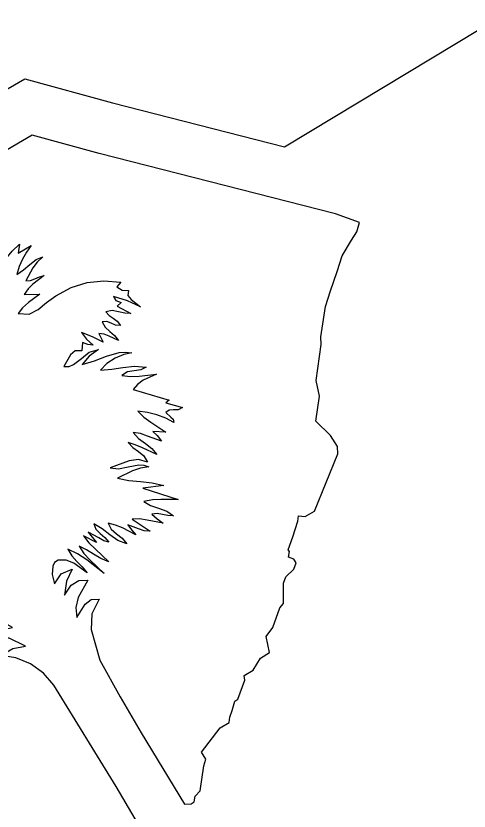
# Model space of a CAD drawing. Extents: x 1581789 to 1622364, y 1043167 to 1103486.
# Drawn here: x 1614229.432 to 1614231.599, y 1085622.206 to 1085626.007 of the extents above; entities that cross this region are included whole.
import ezdxf

# ---------------------------------------------------------------- set-up
doc = ezdxf.new("R2010")
doc.units = 0
doc.layers.add('RD_PD_PatLn2', color=7, linetype='Continuous')

msp = doc.modelspace()

# ---------------------------------------------------------------- linework, layer by layer
at = {"layer": 'RD_PD_PatLn2'}
for p, q in [((1614229.5101, 1085625.437), (1614228.5287, 1085624.8691)), ((1614229.8296, 1085625.3498), (1614229.5101, 1085625.437)), ((1614230.9609, 1085625.0606), (1614229.8296, 1085625.3498)), ((1614231.0748, 1085625.0195), (1614230.9609, 1085625.0606)), ((1614231.0619, 1085624.9752), (1614231.0748, 1085625.0195)), ((1614231.0364, 1085624.9354), (1614231.0619, 1085624.9752)), ((1614230.9923, 1085624.8607), (1614231.0364, 1085624.9354)), ((1614229.4426, 1085624.8723), (1614229.5043, 1085624.9094)), ((1614230.9687, 1085624.7856), (1614230.9923, 1085624.8607)), ((1614230.9356, 1085624.6932), (1614230.9687, 1085624.7856)), ((1614229.4718, 1085624.6753), (1614229.5464, 1085624.6774)), ((1614230.9121, 1085624.618), (1614230.9356, 1085624.6932)), ((1614229.9167, 1085624.6197), (1614229.9811, 1085624.5844)), ((1614230.8908, 1085624.4725), (1614230.9121, 1085624.618)), ((1614230.8924, 1085624.4362), (1614230.8908, 1085624.4725)), ((1614229.7507, 1085624.4456), (1614229.7468, 1085624.4062)), ((1614230.8679, 1085624.2638), (1614230.8924, 1085624.4362)), ((1614230.8839, 1085624.1888), (1614230.8679, 1085624.2638)), ((1614229.9931, 1085624.2211), (1614230.1643, 1085624.1702)), ((1614230.1643, 1085624.1702), (1614230.1488, 1085624.157)), ((1614230.8668, 1085624.0694), (1614230.8839, 1085624.1888)), ((1614230.1488, 1085624.157), (1614230.2287, 1085624.1349)), ((1614230.937, 1085624.0019), (1614230.8668, 1085624.0694)), ((1614230.1495, 1085624.017), (1614230.0869, 1085624.0202)), ((1614230.969, 1085623.9488), (1614230.937, 1085624.0019)), ((1614230.9706, 1085623.9139), (1614230.969, 1085623.9488)), ((1614230.8601, 1085623.6401), (1614230.9706, 1085623.9139)), ((1614230.0394, 1085623.7497), (1614230.2086, 1085623.6956)), ((1614230.8158, 1085623.6134), (1614230.8601, 1085623.6401)), ((1614229.988, 1085623.6017), (1614230.0734, 1085623.544)), ((1614230.7556, 1085623.5169), (1614230.7801, 1085623.5919)), ((1614230.7801, 1085623.5919), (1614230.7831, 1085623.618)), ((1614230.7831, 1085623.618), (1614230.8158, 1085623.6134)), ((1614229.7777, 1085623.5393), (1614229.8176, 1085623.4893)), ((1614230.7341, 1085623.4551), (1614230.7556, 1085623.5169)), ((1614230.7395, 1085623.4462), (1614230.7341, 1085623.4551)), ((1614230.7352, 1085623.4198), (1614230.7395, 1085623.4462)), ((1614230.7608, 1085623.4109), (1614230.7352, 1085623.4198)), ((1614230.7718, 1085623.3926), (1614230.7608, 1085623.4109)), ((1614230.7606, 1085623.3621), (1614230.7718, 1085623.3926)), ((1614229.6047, 1085623.3376), (1614229.6166, 1085623.2921)), ((1614230.7117, 1085623.2961), (1614230.7227, 1085623.3263)), ((1614230.7227, 1085623.3263), (1614230.7606, 1085623.3621)), ((1614230.7111, 1085623.1982), (1614230.7117, 1085623.2961)), ((1614230.6612, 1085623.0841), (1614230.6942, 1085623.1772)), ((1614230.6942, 1085623.1772), (1614230.7111, 1085623.1982)), ((1614230.6288, 1085623.0403), (1614230.6612, 1085623.0841)), ((1614230.6449, 1085622.9639), (1614230.6288, 1085623.0403)), ((1614230.6012, 1085622.9376), (1614230.6449, 1085622.9639)), ((1614230.5669, 1085622.8802), (1614230.6012, 1085622.9376)), ((1614230.5238, 1085622.8543), (1614230.5669, 1085622.8802)), ((1614230.4937, 1085622.7408), (1614230.5262, 1085622.8321)), ((1614230.5262, 1085622.8321), (1614230.5238, 1085622.8543)), ((1614230.4656, 1085622.6873), (1614230.4791, 1085622.732)), ((1614230.4791, 1085622.732), (1614230.4937, 1085622.7408)), ((1614230.455, 1085622.6552), (1614230.4656, 1085622.6873)), ((1614230.4518, 1085622.6295), (1614230.455, 1085622.6552)), ((1614230.3189, 1085622.4884), (1614230.4081, 1085622.6032)), ((1614230.4081, 1085622.6032), (1614230.4518, 1085622.6295)), ((1614230.3398, 1085622.4537), (1614230.3189, 1085622.4884)), ((1614230.3301, 1085622.4221), (1614230.3398, 1085622.4537)), ((1614230.3126, 1085622.3032), (1614230.3301, 1085622.4221)), ((1614230.2891, 1085622.2769), (1614230.3126, 1085622.3032)), ((1614230.285, 1085622.2501), (1614230.2891, 1085622.2769)), ((1614230.2383, 1085622.2386), (1614230.2702, 1085622.2411)), ((1614230.2702, 1085622.2411), (1614230.285, 1085622.2501))]:
    msp.add_line(p, q, dxfattribs=at)
for points in [[(1614221.065, 1085619.5606), (1614226.9104, 1085623.0876), (1614226.8741, 1085623.1206), (1614226.6484, 1085623.047), (1614226.536, 1085623.1238), (1614226.4293, 1085623.1064), (1614226.2742, 1085623.1307), (1614226.0792, 1085623.3321), (1614226.1639, 1085623.9335), (1614226.6131, 1085624.4843), (1614226.6288, 1085624.5912), (1614228.0845, 1085625.3976), (1614228.5993, 1085625.1988), (1614229.4754, 1085625.7058), (1614229.8937, 1085625.5916), (1614230.7163, 1085625.3813), (1614236.8992, 1085629.1077)], [(1614229.2032, 1085624.8879), (1614229.1774, 1085624.8453), (1614229.1654, 1085624.7949), (1614229.1896, 1085624.8064), (1614229.2064, 1085624.8282), (1614229.2233, 1085624.8526), (1614229.2464, 1085624.871), (1614229.2077, 1085624.8112), (1614229.1925, 1085624.7777), (1614229.1847, 1085624.7403), (1614229.2328, 1085624.7366), (1614229.2562, 1085624.7373), (1614229.2788, 1085624.7462), (1614229.2838, 1085624.7818), (1614229.2972, 1085624.8132), (1614229.3391, 1085624.8664), (1614229.3331, 1085624.8085), (1614229.3328, 1085624.7812), (1614229.3405, 1085624.7601), (1614229.3595, 1085624.8047), (1614229.3839, 1085624.8457), (1614229.4141, 1085624.8828), (1614229.4499, 1085624.9157), (1614229.4426, 1085624.8723)], [(1614229.5043, 1085624.9094), (1614229.4822, 1085624.8782), (1614229.4631, 1085624.8446), (1614229.4477, 1085624.8089), (1614229.4372, 1085624.7715), (1614229.4681, 1085624.7925), (1614229.4984, 1085624.8184), (1614229.529, 1085624.8419), (1614229.5602, 1085624.8554), (1614229.5344, 1085624.8303), (1614229.5136, 1085624.8022), (1614229.4793, 1085624.7403), (1614229.5011, 1085624.7415), (1614229.5229, 1085624.75), (1614229.5451, 1085624.7603), (1614229.5673, 1085624.7661), (1614229.5137, 1085624.7252), (1614229.4907, 1085624.702), (1614229.4718, 1085624.6753)], [(1614229.5464, 1085624.6774), (1614229.4918, 1085624.6369), (1614229.464, 1085624.6121), (1614229.4429, 1085624.5838), (1614229.4954, 1085624.5805), (1614229.5382, 1085624.6032), (1614229.5783, 1085624.6374), (1614229.6222, 1085624.6685), (1614229.6965, 1085624.7086), (1614229.7732, 1085624.7324), (1614229.8524, 1085624.7405), (1614229.9341, 1085624.7336), (1614229.9141, 1085624.7118), (1614229.9402, 1085624.6963), (1614229.9708, 1085624.6952), (1614229.9672, 1085624.6702), (1614229.9832, 1085624.6513), (1614230.0279, 1085624.6166), (1614229.9664, 1085624.645), (1614229.8991, 1085624.6657), (1614229.9097, 1085624.6467), (1614229.9358, 1085624.6371), (1614229.9167, 1085624.6197)], [(1614229.9811, 1085624.5844), (1614229.9525, 1085624.5854), (1614229.923, 1085624.5931), (1614229.8929, 1085624.5985), (1614229.8627, 1085624.593), (1614229.8773, 1085624.5752), (1614229.8969, 1085624.5615), (1614229.9168, 1085624.5472), (1614229.9315, 1085624.5272), (1614229.9087, 1085624.5289), (1614229.8879, 1085624.5376), (1614229.8675, 1085624.5457), (1614229.8448, 1085624.5452), (1614229.8592, 1085624.5188), (1614229.8804, 1085624.4984), (1614229.9028, 1085624.4787), (1614229.9223, 1085624.4554), (1614229.8787, 1085624.4761), (1614229.8546, 1085624.485), (1614229.8281, 1085624.4883), (1614229.8485, 1085624.448), (1614229.7985, 1085624.4729), (1614229.7454, 1085624.4931), (1614229.7692, 1085624.4614), (1614229.8011, 1085624.433), (1614229.7766, 1085624.4368), (1614229.7507, 1085624.4456)], [(1614229.7468, 1085624.4062), (1614229.7155, 1085624.4059), (1614229.6931, 1085624.3862), (1614229.6616, 1085624.3314), (1614229.6866, 1085624.3319), (1614229.7081, 1085624.34), (1614229.7451, 1085624.369), (1614229.782, 1085624.3996), (1614229.8275, 1085624.4119), (1614229.782, 1085624.3808), (1614229.749, 1085624.3412), (1614229.8078, 1085624.358), (1614229.866, 1085624.3809), (1614229.925, 1085624.3979), (1614229.9555, 1085624.4003), (1614229.9868, 1085624.3968), (1614229.9484, 1085624.3882), (1614229.9065, 1085624.3705), (1614229.867, 1085624.3451), (1614229.8361, 1085624.3137), (1614229.8902, 1085624.3176), (1614229.9441, 1085624.3262), (1614229.9988, 1085624.3322), (1614230.0551, 1085624.3287), (1614230.0294, 1085624.3145), (1614229.998, 1085624.3104), (1614229.9664, 1085624.3054), (1614229.9391, 1085624.288), (1614229.9806, 1085624.2831), (1614230.022, 1085624.2853), (1614230.105, 1085624.2943), (1614230.0408, 1085624.2659), (1614230.0132, 1085624.2451), (1614229.9931, 1085624.2211)], [(1614230.2287, 1085624.1349), (1614230.2078, 1085624.1243), (1614230.1851, 1085624.1233), (1614230.1642, 1085624.1218), (1614230.1496, 1085624.1106), (1614230.1731, 1085624.0897), (1614230.1837, 1085624.0791), (1614230.1877, 1085624.0634), (1614230.1486, 1085624.0837), (1614230.1056, 1085624.1002), (1614230.0605, 1085624.1118), (1614230.0148, 1085624.1172), (1614230.0437, 1085624.0892), (1614230.0778, 1085624.0644), (1614230.1495, 1085624.017)], [(1614230.0869, 1085624.0202), (1614230.1068, 1085624.0007), (1614230.1279, 1085623.9747), (1614230.0618, 1085623.9985), (1614230.0279, 1085624.0102), (1614229.9923, 1085624.0158), (1614230.0182, 1085623.9876), (1614230.0509, 1085623.9636), (1614230.0826, 1085623.9394), (1614230.1061, 1085623.9108), (1614230.0375, 1085623.9426), (1614230.003, 1085623.9573), (1614229.9681, 1085623.9681), (1614229.9904, 1085623.9433), (1614230.0175, 1085623.9242), (1614230.0431, 1085623.9036), (1614230.0616, 1085623.8743), (1614230.0187, 1085623.8867), (1614229.9733, 1085623.88), (1614229.8832, 1085623.8467), (1614229.9225, 1085623.8421), (1614229.9691, 1085623.8521), (1614230.0192, 1085623.8607), (1614230.0439, 1085623.859), (1614230.068, 1085623.8508), (1614230.0285, 1085623.8459), (1614229.9896, 1085623.8323), (1614229.9171, 1085623.7969), (1614229.9719, 1085623.7867), (1614230.0278, 1085623.7812), (1614230.0837, 1085623.775), (1614230.1389, 1085623.7629), (1614230.0394, 1085623.7497)], [(1614230.2086, 1085623.6956), (1614230.1256, 1085623.6957), (1614230.0845, 1085623.6941), (1614230.0444, 1085623.6864), (1614230.0752, 1085623.6664), (1614230.1138, 1085623.6534), (1614230.1531, 1085623.6397), (1614230.1853, 1085623.6173), (1614230.1586, 1085623.6184), (1614230.1328, 1085623.6244), (1614230.1073, 1085623.6286), (1614230.0815, 1085623.6249), (1614230.1071, 1085623.603), (1614230.1365, 1085623.582), (1614230.0592, 1085623.5966), (1614230.0223, 1085623.6023), (1614229.988, 1085623.6017)], [(1614230.0734, 1085623.544), (1614230.0453, 1085623.5455), (1614230.0186, 1085623.5548), (1614229.9678, 1085623.574), (1614229.9844, 1085623.5503), (1614230.006, 1085623.5267), (1614229.9417, 1085623.5592), (1614229.9083, 1085623.5726), (1614229.8725, 1085623.5829), (1614229.8869, 1085623.5532), (1614229.9125, 1085623.5314), (1614229.9405, 1085623.5102), (1614229.9621, 1085623.4827), (1614229.9186, 1085623.4993), (1614229.8812, 1085623.5259), (1614229.845, 1085623.555), (1614229.8045, 1085623.5789), (1614229.8143, 1085623.5529), (1614229.8342, 1085623.5329), (1614229.8572, 1085623.5141), (1614229.8768, 1085623.4918), (1614229.8531, 1085623.4982), (1614229.8282, 1085623.5118), (1614229.7777, 1085623.5393)], [(1614229.8176, 1085623.4893), (1614229.7552, 1085623.5219), (1614229.7813, 1085623.4882), (1614229.8121, 1085623.4577), (1614229.8765, 1085623.398), (1614229.8374, 1085623.4126), (1614229.8029, 1085623.4336), (1614229.7693, 1085623.4552), (1614229.7345, 1085623.4723), (1614229.7573, 1085623.4377), (1614229.7877, 1085623.4052), (1614229.8541, 1085623.3416), (1614229.7706, 1085623.4066), (1614229.7271, 1085623.4354), (1614229.6807, 1085623.4575), (1614229.6987, 1085623.4257), (1614229.7232, 1085623.3992), (1614229.7494, 1085623.3738), (1614229.772, 1085623.3448), (1614229.7083, 1085623.391), (1614229.6729, 1085623.406), (1614229.634, 1085623.4059), (1614229.6169, 1085623.3942), (1614229.6078, 1085623.3764), (1614229.6047, 1085623.3376)], [(1614229.6166, 1085623.2921), (1614229.6484, 1085623.3393), (1614229.701, 1085623.3625), (1614229.6742, 1085623.3049), (1614229.6651, 1085623.2374), (1614229.6967, 1085623.2857), (1614229.7326, 1085623.3081), (1614229.7755, 1085623.3099), (1614229.7298, 1085623.2275), (1614229.7193, 1085623.1791), (1614229.7229, 1085623.1318), (1614229.7628, 1085623.1947), (1614229.7916, 1085623.218), (1614229.8299, 1085623.2197), (1614229.7951, 1085623.1495), (1614229.7923, 1085623.0747), (1614229.8327, 1085622.927), (1614229.9298, 1085622.7523), (1614230.0303, 1085622.5797), (1614230.2383, 1085622.2386)], [(1614230.2007, 1085621.8327), (1614229.9107, 1085622.323), (1614229.6134, 1085622.8084), (1614229.5639, 1085622.866), (1614229.5016, 1085622.9094), (1614229.4319, 1085622.9379), (1614229.3602, 1085622.9503), (1614229.4173, 1085622.9828), (1614229.4782, 1085622.9941), (1614229.4003, 1085623.0323), (1614229.3147, 1085623.0322), (1614229.3287, 1085623.0639), (1614229.415, 1085623.0828), (1614229.357, 1085623.1164), (1614229.2899, 1085623.1283), (1614229.3323, 1085623.1554), (1614229.3807, 1085623.1655), (1614229.3388, 1085623.2073), (1614229.2756, 1085623.2231)]]:
    msp.add_lwpolyline(points, dxfattribs=at)

doc.saveas('drawing.dxf')
